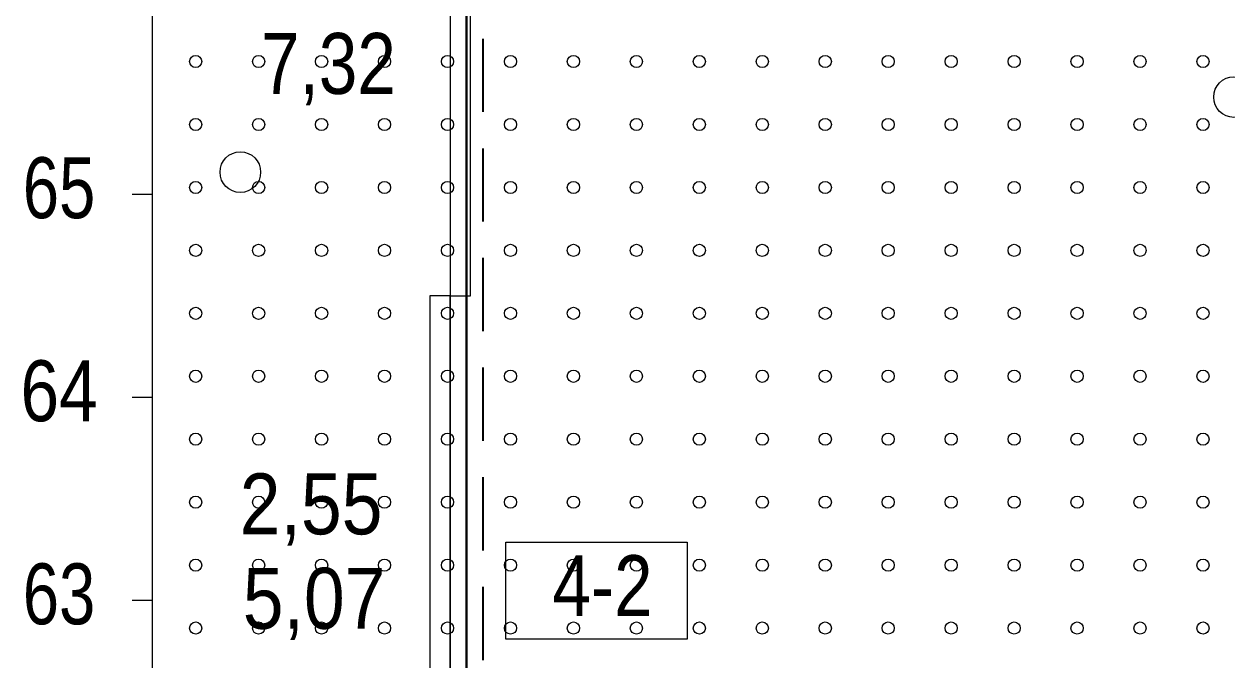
# Model space of a CAD drawing. Extents: x 640121 to 640955, y 6441885 to 6442246.
# Drawn here: x 640628.7 to 640687.9, y 6442139.2 to 6442170.5 of the extents above; entities that cross this region are included whole.
import ezdxf
from ezdxf.enums import TextEntityAlignment as Align

# ---------------------------------------------------------------- set-up
doc = ezdxf.new("R2010")
doc.units = 0
doc.header["$LTSCALE"] = 1.2
doc.linetypes.add('MEDIUM_DASHED', pattern=[4.5, 3, -1.5])
for name, color, linetype, lineweight in [('30', 7, 'Continuous', 13), ('32', 7, 'Continuous', 13), ('33', 7, 'Continuous', 13), ('35', 7, 'Continuous', 35), ('43', 7, 'Continuous', 13), ('47', 7, 'Continuous', 13)]:
    doc.layers.add(name, color=color, linetype=linetype, lineweight=lineweight)

msp = doc.modelspace()

# ---------------------------------------------------------------- linework, layer by layer
at = {"layer": '30'}
for p, q in [((640635.03, 6442062.16), (640635.03, 6442212.16)), ((640634.03, 6442162.16), (640635.03, 6442162.16)), ((640634.03, 6442152.16), (640635.03, 6442152.16)), ((640634.03, 6442142.16), (640635.03, 6442142.16))]:
    msp.add_line(p, q, dxfattribs=at)
at = {"layer": '32', "lineweight": 25}
msp.add_line((640649.69, 6442197.16), (640649.69, 6442075.16), dxfattribs=at)
at = {"layer": '33'}
for points in [[(640650.69, 6442157.16), (640650.69, 6442193.16), (640649.69, 6442193.16), (640649.69, 6442193.16), (640649.69, 6442157.16)], [(640648.69, 6442157.16), (640648.69, 6442122.16), (640649.69, 6442122.16), (640649.69, 6442157.16)]]:
    msp.add_lwpolyline(points, close=True, dxfattribs=at)
at = {"layer": '33', "lineweight": 25}
msp.add_lwpolyline([(640652.43, 6442145.02), (640661.36, 6442145.02), (640661.36, 6442140.24), (640652.43, 6442140.24)], close=True, dxfattribs=at)
at = {"layer": '35', "lineweight": 40}
msp.add_line((640650.49, 6442192.47), (640650.49, 6442078.2), dxfattribs=at)
at = {"layer": '35', "linetype": 'MEDIUM_DASHED'}
msp.add_line((640651.29, 6442191.42), (640651.29, 6442127.97), dxfattribs=at)
at = {"layer": '43'}
for centre in [(640637.157, 6442168.695), (640640.257, 6442168.695), (640643.357, 6442168.695), (640646.457, 6442168.695), (640649.557, 6442168.695), (640652.657, 6442168.695), (640655.757, 6442168.695), (640658.857, 6442168.695), (640661.957, 6442168.695), (640665.057, 6442168.695), (640668.157, 6442168.695), (640671.257, 6442168.695), (640674.357, 6442168.695), (640677.457, 6442168.695), (640680.557, 6442168.695), (640683.657, 6442168.695), (640686.757, 6442168.695), (640637.157, 6442165.595), (640640.257, 6442165.595), (640643.357, 6442165.595), (640646.457, 6442165.595), (640649.557, 6442165.595), (640652.657, 6442165.595), (640655.757, 6442165.595), (640658.857, 6442165.595), (640661.957, 6442165.595), (640665.057, 6442165.595), (640668.157, 6442165.595), (640671.257, 6442165.595), (640674.357, 6442165.595), (640677.457, 6442165.595), (640680.557, 6442165.595), (640683.657, 6442165.595), (640686.757, 6442165.595), (640637.157, 6442162.495), (640640.257, 6442162.495), (640643.357, 6442162.495), (640646.457, 6442162.495), (640649.557, 6442162.495), (640652.657, 6442162.495), (640655.757, 6442162.495), (640658.857, 6442162.495), (640661.957, 6442162.495), (640665.057, 6442162.495), (640668.157, 6442162.495), (640671.257, 6442162.495), (640674.357, 6442162.495), (640677.457, 6442162.495), (640680.557, 6442162.495), (640683.657, 6442162.495), (640686.757, 6442162.495), (640637.157, 6442159.395), (640640.257, 6442159.395), (640643.357, 6442159.395), (640646.457, 6442159.395), (640649.557, 6442159.395), (640652.657, 6442159.395), (640655.757, 6442159.395), (640658.857, 6442159.395), (640661.957, 6442159.395), (640665.057, 6442159.395), (640668.157, 6442159.395), (640671.257, 6442159.395), (640674.357, 6442159.395), (640677.457, 6442159.395), (640680.557, 6442159.395), (640683.657, 6442159.395), (640686.757, 6442159.395), (640637.157, 6442156.295), (640640.257, 6442156.295), (640643.357, 6442156.295), (640646.457, 6442156.295), (640649.557, 6442156.295), (640652.657, 6442156.295), (640655.757, 6442156.295), (640658.857, 6442156.295), (640661.957, 6442156.295), (640665.057, 6442156.295), (640668.157, 6442156.295), (640671.257, 6442156.295), (640674.357, 6442156.295), (640677.457, 6442156.295), (640680.557, 6442156.295), (640683.657, 6442156.295), (640686.757, 6442156.295), (640637.157, 6442153.195), (640640.257, 6442153.195), (640643.357, 6442153.195), (640646.457, 6442153.195), (640649.557, 6442153.195), (640652.657, 6442153.195), (640655.757, 6442153.195), (640658.857, 6442153.195), (640661.957, 6442153.195), (640665.057, 6442153.195), (640668.157, 6442153.195), (640671.257, 6442153.195), (640674.357, 6442153.195), (640677.457, 6442153.195), (640680.557, 6442153.195), (640683.657, 6442153.195), (640686.757, 6442153.195), (640637.157, 6442150.095), (640640.257, 6442150.095), (640643.357, 6442150.095), (640646.457, 6442150.095), (640649.557, 6442150.095), (640652.657, 6442150.095), (640655.757, 6442150.095), (640658.857, 6442150.095), (640661.957, 6442150.095), (640665.057, 6442150.095), (640668.157, 6442150.095), (640671.257, 6442150.095), (640674.357, 6442150.095), (640677.457, 6442150.095), (640680.557, 6442150.095), (640683.657, 6442150.095), (640686.757, 6442150.095), (640637.157, 6442146.995), (640640.257, 6442146.995), (640643.357, 6442146.995), (640646.457, 6442146.995), (640649.557, 6442146.995), (640652.657, 6442146.995), (640655.757, 6442146.995), (640658.857, 6442146.995), (640661.957, 6442146.995), (640665.057, 6442146.995), (640668.157, 6442146.995), (640671.257, 6442146.995), (640674.357, 6442146.995), (640677.457, 6442146.995), (640680.557, 6442146.995), (640683.657, 6442146.995), (640686.757, 6442146.995), (640637.157, 6442143.895), (640640.257, 6442143.895), (640643.357, 6442143.895), (640646.457, 6442143.895), (640649.557, 6442143.895), (640652.657, 6442143.895), (640655.757, 6442143.895), (640658.857, 6442143.895), (640661.957, 6442143.895), (640665.057, 6442143.895), (640668.157, 6442143.895), (640671.257, 6442143.895), (640674.357, 6442143.895), (640677.457, 6442143.895), (640680.557, 6442143.895), (640683.657, 6442143.895), (640686.757, 6442143.895), (640637.157, 6442140.795), (640640.257, 6442140.795), (640643.357, 6442140.795), (640646.457, 6442140.795), (640649.557, 6442140.795), (640652.657, 6442140.795), (640655.757, 6442140.795), (640658.857, 6442140.795), (640661.957, 6442140.795), (640665.057, 6442140.795), (640668.157, 6442140.795), (640671.257, 6442140.795), (640674.357, 6442140.795), (640677.457, 6442140.795), (640680.557, 6442140.795), (640683.657, 6442140.795), (640686.757, 6442140.795)]:
    msp.add_circle(centre, 0.3, dxfattribs=at)
at = {"layer": '47'}
for centre in [(640688.283, 6442166.947), (640639.357, 6442163.247)]:
    msp.add_circle(centre, 1, dxfattribs=at)

# ---------------------------------------------------------------- texts
at = {"layer": '30'}
for s, width, p in [('65', 0.8, (640630.43, 6442160.98)), ('64', 0.85, (640630.43, 6442150.98)), ('63', 0.8, (640630.43, 6442140.98))]:
    msp.add_text(s, height=3, dxfattribs=dict(at, width=width)).set_placement(p, align=Align.CENTER)
at = {"layer": '32'}
for s, width, p in [('7,32', 0.85, (640643.695, 6442167.1)), ('2,55', 0.9, (640642.84, 6442145.41))]:
    msp.add_text(s, height=3, dxfattribs=dict(at, width=width)).set_placement(p, align=Align.CENTER)
at = {"layer": '33'}
for s, width, p in [('4-2', 0.85, (640657.19, 6442141.38)), ('5,07', 0.9, (640642.99, 6442140.76))]:
    msp.add_text(s, height=3, dxfattribs=dict(at, width=width)).set_placement(p, align=Align.CENTER)

doc.saveas('drawing.dxf')
